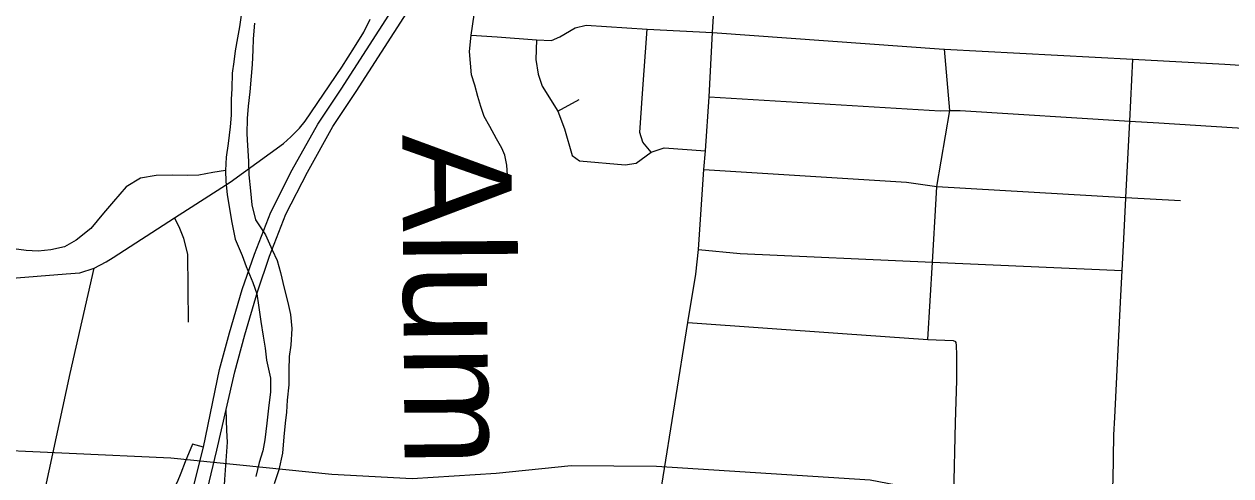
# Model space of a CAD drawing. Extents: x 114843 to 284848, y 317643 to 566895.
# Drawn here: x 222432 to 227966, y 395994 to 398065 of the extents above; entities that cross this region are included whole.
import ezdxf

# ---------------------------------------------------------------- set-up
doc = ezdxf.new("R2010")
doc.units = 0
for name, color, linetype in [('GM_X_City_Street', 7, 'Continuous'), ('GM_X_County_Road', 7, 'Continuous'), ('GM_X_Interchange_Ramps', 7, 'Continuous'), ('GM_X_Interstate_Route', 7, 'Continuous'), ('GM_X_Major_River', 7, 'Continuous'), ('GM_X_Major_River_Text', 7, 'Continuous'), ('GM_X_Minor_River', 7, 'Continuous'), ('GM_X_Rail_Line', 7, 'Continuous'), ('GM_X_US_Route', 7, 'Continuous')]:
    doc.layers.add(name, color=color, linetype=linetype)

msp = doc.modelspace()

# ---------------------------------------------------------------- linework, layer by layer
at = {"layer": 'GM_X_City_Street'}
msp.add_line((224879.3, 397665.5), (224977.8, 397719.4), dxfattribs=at)
for points in [[(224481.4, 398014.8), (224503.3, 398159.3), (224510.4, 398195.2)], [(223621, 397517.8), (223654.8, 397547.4), (223694, 397587.2), (223720.4, 397619.6), (223888.7, 397868), (223946.8, 397958.6), (223989.5, 398027.8), (224018.5, 398086.8)], [(224481.4, 398014.8), (224601, 398007.1), (224781.2, 397992.5), (224849.5, 397990.1), (224888.6, 398006.3), (224959.5, 398047.5), (225008.8, 398059.5), (225289.2, 398041.2), (225588.5, 398025.9)], [(224653.2, 397318.3), (224649.1, 397372.5), (224646, 397417.6), (224635.6, 397464.4), (224622.5, 397495.6), (224598.2, 397538.6), (224567.5, 397595.4), (224541.7, 397641.3), (224526.3, 397687.1), (224513.1, 397732.1), (224498, 397785.3), (224482.7, 397832.8), (224474.6, 397939.4), (224481.4, 398014.8)], [(225307.8, 397477.8), (225268.3, 397524), (225254.9, 397567.4), (225268.1, 397746.2), (225289.2, 398041.2)], [(225588.5, 398025.9), (226648.7, 397950.1), (226652.9, 397949.9), (227516.3, 397903.6), (227937.8, 397881), (228415.7, 397850.9), (228651.1, 397836), (229282.6, 397798.8)], [(224781.2, 397992.5), (224779, 397902.4), (224789.6, 397835.7), (224807.4, 397780.6), (224879.3, 397665.5), (224910.5, 397585.3), (224944.8, 397462.1), (224978.4, 397437.6), (225187.7, 397420.2), (225238.4, 397427.9), (225307.8, 397477.8), (225367.2, 397497.1), (225556.1, 397483.9)], [(226576.5, 396618.7), (226596.9, 396973.6), (226613.5, 397263.4), (226616.8, 397319.7), (226677.4, 397668.8), (226652.9, 397949.9)], [(227387.3, 394937), (227395, 395255.5), (227396.3, 395311.6), (227402.2, 395554.9), (227403.5, 395611.3), (227418.6, 395861.9), (227425.2, 395971.6), (227429.6, 396182), (227433.6, 396261.3), (227460.1, 396790.1), (227467.3, 396934.9), (227474.7, 397081), (227484.1, 397266.7), (227484.2, 397270.2), (227501.9, 397620.1), (227516.3, 397903.6)], [(225573.2, 397730.9), (226632.7, 397667.8), (226677.4, 397668.8), (226724.7, 397669), (227501.9, 397620.1), (227636, 397612.7), (228404, 397563.9), (229278.4, 397508.2)], [(222753.7, 396946.2), (222807.7, 396975.1), (222839.8, 396994.6), (223121.6, 397175.9), (223375.9, 397339.5), (223621, 397517.8)], [(225549.5, 397398.2), (226478, 397339.5), (226616.8, 397319.7), (227484.2, 397270.2), (227734.5, 397255.9)], [(223185.7, 396698.3), (223182.5, 397010), (223163.6, 397081.5), (223143.5, 397135.1), (223121.6, 397175.9)], [(225524.5, 397032), (225714.8, 397012.8), (226596.9, 396973.6), (227467.3, 396934.9)], [(221931.9, 396950.4), (222005, 396895.7), (222033.6, 396880.3), (222066.7, 396877.8), (222357.9, 396898.3), (222625.2, 396919.5), (222686.8, 396923.7), (222753.7, 396946.2)], [(225476.1, 396696.1), (226185, 396647), (226576.5, 396618.7), (226692.4, 396613.9), (226702.4, 396610.1)], [(226671.3, 394954.4), (226681.4, 395355.5), (226686.9, 395577.7), (226695.2, 395905.4), (226703.5, 396238.5), (226708.4, 396431.1), (226708.6, 396548.6), (226707.9, 396591.6), (226706, 396604.7), (226702.4, 396610.1)]]:
    msp.add_lwpolyline(points, dxfattribs=at)
at = {"layer": 'GM_X_County_Road'}
msp.add_lwpolyline([(225199.6, 394957.6), (225217.5, 395088.5), (225254.7, 395334.2), (225297.8, 395646.2), (225325.9, 395777.1), (225356.6, 395951.6), (225476.1, 396696.1), (225512.3, 396918.6), (225524.5, 397032), (225549.5, 397398.2), (225556.1, 397483.9), (225573.2, 397730.9), (225588.5, 398025.9), (225623.6, 398591.1), (225629.9, 398910.7), (225617.9, 399044.2), (225600, 399122), (225592, 399174.2)], dxfattribs=at)
at = {"layer": 'GM_X_Interchange_Ramps'}
for points in [[(223253.6, 396125.9), (223203.5, 396138.5), (223170.7, 396057.7), (223150.1, 396005.4)], [(223150.1, 396005.4), (223134.1, 395964.7), (223080.7, 395858.7), (223045.1, 395782), (223017.7, 395724.8), (222989.1, 395648.2), (222961.8, 395579.9), (222953.6, 395525.2)]]:
    msp.add_lwpolyline(points, dxfattribs=at)
at = {"layer": 'GM_X_Interstate_Route'}
for points in [[(223358.2, 396298.5), (223397.3, 396471.1), (223443.3, 396639.6), (223501.7, 396837.4), (223557.5, 397000.4), (223632.5, 397192.7), (223731.2, 397386.6), (223847.8, 397595.9), (223955, 397756.5), (224187.3, 398116.8), (224331.7, 398333.2), (224462.7, 398526.9)], [(222430, 394123.4), (222542, 394210.3), (222623.4, 394297.1), (222703.3, 394396.4), (222774.7, 394516.4), (222852.8, 394667.1), (222903.2, 394806.4), (222938.5, 394902.8), (222971.6, 395028.1), (222987.3, 395087.7), (223052.4, 395314.7), (223101, 395515.3), (223253.6, 396125.9), (223327.5, 396481.4), (223373.5, 396649.9), (223431.8, 396847.6), (223487.6, 397010.6), (223562.7, 397203), (223661.4, 397396.9), (223778, 397606.2), (223885.2, 397766.8), (224117.5, 398127)], [(223162.9, 395475.1), (223172.2, 395510.5), (223315.1, 396112), (223358.2, 396298.5)]]:
    msp.add_lwpolyline(points, dxfattribs=at)
at = {"layer": 'GM_X_Major_River'}
for points in [[(223429.6, 398126.7), (223420.2, 398052.6), (223410.5, 398002.4), (223399, 397942.3), (223393.3, 397892.2), (223385.7, 397840), (223384.2, 397769.9), (223380.5, 397719.8), (223381, 397647.8), (223377.4, 397593.7), (223368, 397517.5), (223358.4, 397455.3), (223354.8, 397393.2), (223357.2, 397343.2), (223363.6, 397283.2), (223372, 397227.2), (223384.5, 397155.2), (223399, 397079.2), (223431.6, 397003.3), (223449.9, 396953.4), (223480.4, 396879.6), (223498.8, 396827.6), (223507.1, 396775.6), (223517.7, 396701.6), (223528.1, 396633.6), (223536.5, 396579.6), (223542.9, 396523.6), (223561.5, 396441.6), (223561.9, 396379.6), (223552.4, 396303.4), (223544.9, 396235.3), (223535.5, 396159.1), (223525.8, 396109), (223510.2, 396054.8), (223494.7, 395990.6)], [(223488, 398069.1), (223482.5, 397997), (223480.9, 397944.9), (223477.4, 397878.8), (223473.7, 397826.7), (223466.3, 397754.5), (223458.7, 397688.4), (223455.1, 397632.3), (223453.6, 397562.2), (223456, 397508.2), (223460.5, 397436.1), (223462.9, 397374), (223469.5, 397300), (223475.9, 397236), (223492.4, 397168), (223538.8, 397098.3), (223569.3, 397030.4), (223591.7, 396980.5), (223608, 396926.6), (223624.5, 396854.6), (223641, 396788.7), (223653.4, 396732.7), (223659.8, 396668.7), (223654.4, 396592.5), (223646.7, 396540.4), (223645.2, 396478.3), (223645.7, 396410.2), (223638.1, 396340.1), (223634.5, 396286), (223628.9, 396235.9), (223623.3, 396171.8), (223615.9, 396097.6), (223600.4, 396021.4), (223578.9, 395957.2)]]:
    msp.add_lwpolyline(points, dxfattribs=at)
at = {"layer": 'GM_X_Minor_River'}
msp.add_lwpolyline([(223354.8, 397393.2), (223297.4, 397384), (223233.4, 397372), (223179.4, 397370.1), (223111.5, 397372.2), (223037.5, 397370.2), (222965.5, 397358.3), (222899.4, 397318.3), (222841.3, 397252.2), (222795.2, 397198.2), (222737.1, 397128.1), (222671, 397074.1), (222616.9, 397044.1), (222554.9, 397030.2), (222496.9, 397024.2), (222441, 397026.3), (222385, 397034.3)], dxfattribs=at)
at = {"layer": 'GM_X_Rail_Line'}
msp.add_lwpolyline([(222170.5, 396119.2), (223104.3, 396076.8), (223842.3, 396001.4), (224211.3, 395980.9), (224596.8, 396006.5), (224939.7, 396040.9), (225331.6, 396037.9), (226311.6, 395975.7), (226510.7, 395936.8), (226739.1, 395823.2), (226953.7, 395634.5), (227174.4, 395394), (227281.6, 395269.1), (227511.4, 395001.6), (227610, 394913), (227760.4, 394833.4), (227881.7, 394793.9), (228307.8, 394770), (230014.1, 394672.4)], dxfattribs=at)
at = {"layer": 'GM_X_US_Route'}
for points in [[(223358.2, 396298.5), (223397.3, 396471.1), (223443.3, 396639.6), (223501.7, 396837.4), (223557.5, 397000.4), (223632.5, 397192.7), (223731.2, 397386.6), (223847.8, 397595.9), (223955, 397756.5), (224187.3, 398116.8), (224331.7, 398333.2), (224462.7, 398526.9)], [(222753.7, 396946.2), (222807.7, 396975.1), (222839.8, 396994.6), (223121.6, 397175.9), (223375.9, 397339.5), (223621, 397517.8)], [(222389.8, 395056.5), (222439.1, 395191), (222483.9, 395548.7), (222528.8, 395929.4), (222530.3, 395939.3), (222643.6, 396463.5), (222753.7, 396946.2)], [(223323.2, 395500.5), (223352.7, 395977.2), (223363.7, 396147.7), (223361.8, 396200.9), (223358.2, 396298.5)]]:
    msp.add_lwpolyline(points, dxfattribs=at)

# ---------------------------------------------------------------- texts
at = {"layer": 'GM_X_Major_River_Text'}
msp.add_text('Alum', height=499.99, rotation=270.4161, dxfattribs=at).set_placement((224165.6, 397557.8))

doc.saveas('drawing.dxf')
